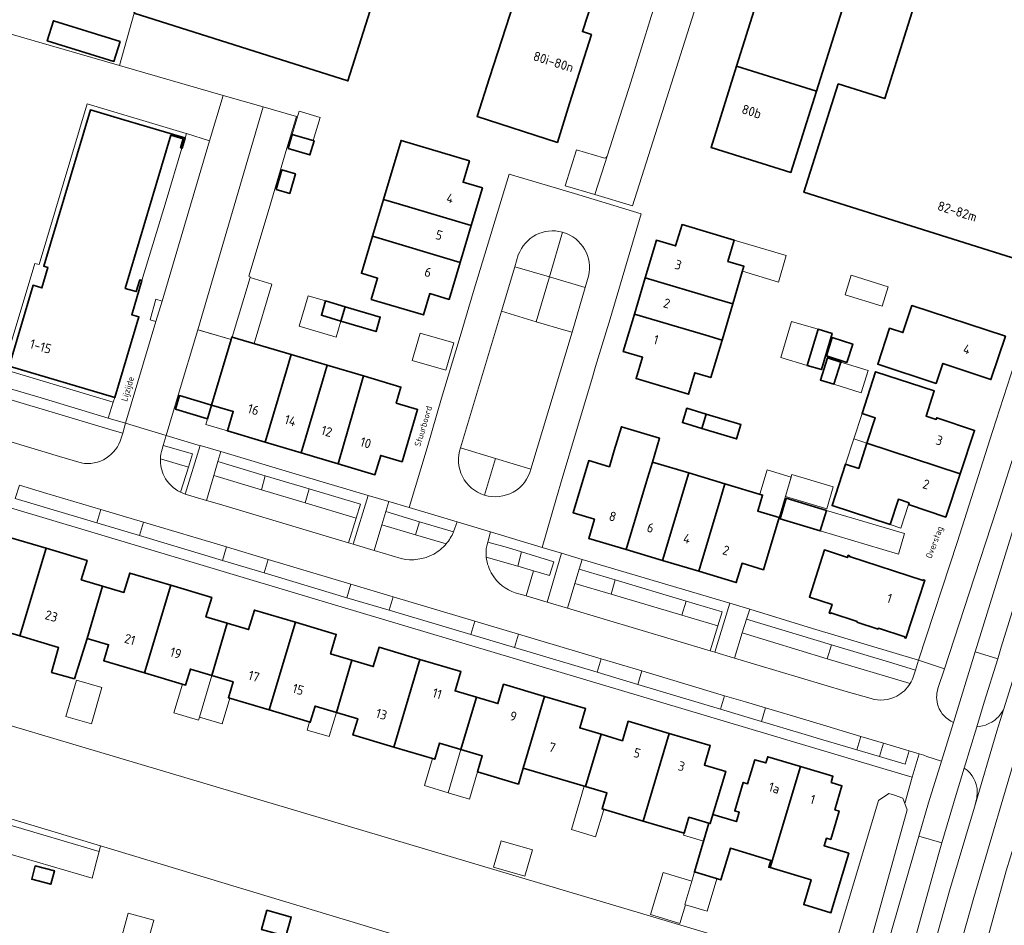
# Model space of a CAD drawing. Header units: metres. Extents: x 149984 to 156489, y 469398 to 478068.
# Tile 755 of 854: x 154658 to 154799, y 473269 to 473399. Entities that reach past the tile are written whole.
import ezdxf
from ezdxf.enums import TextEntityAlignment as Align

# ---------------------------------------------------------------- set-up
doc = ezdxf.new("R2010")
doc.units = ezdxf.units.M
doc.header["$LTSCALE"] = 0.75
for name, color, linetype, lineweight in [('B-WE-GR-BEPLANTING_CULTUUR_HEESTERS-GV', 252, 'Continuous', 18), ('B-WE-OG-BEBOUWING-GV', 6, 'Continuous', 35), ('B-WE-OG-BEBOUWING-T18', 1, 'Continuous', 18), ('B-WE-OG-BEBOUWING_LUIFEL-GV', 6, 'Continuous', 18), ('B-WE-OG-BEBOUWING_OVERBOUWING-GV', 6, 'Continuous', 18), ('B-WE-OG-TERREIN_BEGROEID-GV', 252, 'Continuous', 18), ('B-WE-OG-TERREIN_ERF-GV', 252, 'Continuous', 18), ('B-WE-OG-TOPOGRAFIE-T18', 7, 'Continuous', 18), ('B-WE-OG-WATER_MEER-GV', 252, 'Continuous', 18), ('B-WE-OG-WEG-GV', 252, 'Continuous', 18), ('B-WE-VH-GESLOTENVERHARDING_ASFALT-GV', 252, 'Continuous', 18), ('B-WE-VH-OPENVERHARDING_BETONSTRAATSTEEN-GV', 252, 'Continuous', 18), ('B-WE-VH-OPENVERHARDING_TEGEL-GV', 252, 'Continuous', 18)]:
    doc.layers.add(name, color=color, linetype=linetype, lineweight=lineweight)
doc.styles.add('NLCS-ISO-M500-T18', font='NLCS-ISO.ttf', dxfattribs={"height": 0.9})
doc.styles.add('NLCS-ISO-M750-T18', font='NLCS-ISO.ttf', dxfattribs={"height": 1.35})

msp = doc.modelspace()

# ---------------------------------------------------------------- linework, layer by layer
at = {"layer": 'B-WE-GR-BEPLANTING_CULTUUR_HEESTERS-GV', "flags": 128}
for points in [[(154808.552, 473339.776), (154798.941, 473308.849), (154798.431, 473307.191), (154796.52, 473300.977), (154795.443, 473297.436), (154795.793, 473297.475), (154796.272, 473297.571), (154796.675, 473297.692), (154797.188, 473297.906), (154797.589, 473298.126), (154798.009, 473298.416), (154798.309, 473298.668), (154798.547, 473298.901), (154798.842, 473299.242), (154799.267, 473299.882), (154802.869, 473311.424), (154814.192, 473347.7), (154822.876, 473376.032), (154826.678, 473388.605)], [(154729.82, 473365.024), (154729.311, 473363.327), (154734.261, 473361.878), (154736.125, 473368.286)], [(154736.242, 473368.253), (154736.125, 473368.286), (154734.261, 473361.878)], [(154734.261, 473361.878), (154739.384, 473360.378), (154739.844, 473361.978)], [(154673.196, 473339.513), (154671.698, 473339.925), (154648.9, 473346.74), (154644.865, 473348.624), (154639.736, 473352.698), (154636.803, 473357.126), (154635.88, 473359.113), (154634.062, 473358.133), (154634.904, 473356.344), (154635.427, 473355.196), (154637.723, 473350.462), (154639.528, 473347.351), (154641.712, 473344.642), (154643.995, 473342.814), (154646.006, 473341.723), (154647.621, 473341.092), (154655.398, 473338.797), (154664.149, 473336.182), (154667.253, 473335.239)], [(154672.976, 473338.779), (154673.196, 473339.513)], [(154678.585, 473335.815), (154682.606, 473334.616), (154683.206, 473336.522), (154678.989, 473337.754), (154678.824, 473337.2)], [(154724.981, 473330.628), (154726.572, 473335.896), (154721.541, 473337.423)], [(154726.572, 473335.896), (154724.981, 473330.628)], [(154731.617, 473334.358), (154726.572, 473335.896)], [(154715.696, 473326.804), (154715.122, 473324.93), (154719.486, 473323.646)], [(154720.552, 473325.373), (154715.696, 473326.804)], [(154729.737, 473320.452), (154730.292, 473322.501), (154728.26, 473323.129), (154725.437, 473323.907), (154725.296, 473323.374)], [(154725.241, 473321.755), (154729.737, 473320.452)], [(154774.649, 473309.185), (154774.012, 473307.195), (154785.901, 473303.644)], [(154786.387, 473304.718), (154786.663, 473305.566), (154783.436, 473306.557), (154774.649, 473309.185)], [(154775.373, 473242.302), (154774.295, 473242.602), (154774.228, 473242.364), (154773.536, 473242.563), (154773.374, 473241.997), (154773.028, 473240.287), (154781.642, 473238.053), (154786.255, 473255.087), (154791.558, 473273.985), (154795.092, 473285.935), (154795.449, 473287.297), (154795.514, 473287.999), (154795.476, 473288.601), (154795.357, 473289.176), (154795.208, 473289.61), (154795.035, 473289.985), (154794.774, 473290.418), (154794.443, 473290.839), (154794.056, 473291.219), (154793.646, 473291.531), (154792.5, 473287.763), (154790.445, 473280.823), (154789.952, 473279.157), (154780.193, 473243.963)]]:
    msp.add_lwpolyline(points, dxfattribs=at)
at = {"layer": 'B-WE-GR-BEPLANTING_CULTUUR_HEESTERS-GV'}
for points in [[(154736.125, 473368.286, 0.3898048), (154729.82, 473365.024)], [(154739.844, 473361.978, 0.4000138), (154736.242, 473368.253)], [(154670.845, 473335.931, 0.1842004), (154672.976, 473338.779)], [(154678.824, 473337.2, 0.0686655), (154678.585, 473335.815)], [(154721.541, 473337.423, 0.4273041), (154724.981, 473330.628)], [(154667.253, 473335.239, 0.189898), (154670.845, 473335.931)], [(154724.981, 473330.628, 0.4270033), (154731.617, 473334.358)], [(154719.486, 473323.646, 0.0785043), (154720.552, 473325.373)], [(154725.296, 473323.374, 0.0673108), (154725.241, 473321.755)], [(154785.901, 473303.644, 0.0599538), (154786.387, 473304.718)]]:
    msp.add_lwpolyline(points, format="xyb", dxfattribs=at)
at = {"layer": 'B-WE-GR-BEPLANTING_CULTUUR_HEESTERS-GV', "flags": 128}
for points in [[(154732.394, 473355.446), (154734.261, 473361.878), (154729.311, 473363.327), (154727.406, 473356.977)], [(154734.261, 473361.878), (154732.394, 473355.446), (154736.612, 473354.22), (154737.541, 473353.971), (154739.384, 473360.378)], [(154686.818, 473335.438), (154686.236, 473333.435), (154693.082, 473331.388), (154693.603, 473333.414)], [(154699.864, 473331.546), (154693.603, 473333.414), (154693.082, 473331.388), (154699.3, 473329.529)], [(154699.864, 473331.546), (154699.3, 473329.529), (154706.626, 473327.338), (154707.225, 473329.35)], [(154715.122, 473324.93), (154715.696, 473326.804), (154710.843, 473328.264), (154710.278, 473326.355)], [(154730.292, 473322.501), (154729.737, 473320.452), (154731.989, 473319.8), (154734.306, 473319.142), (154734.924, 473321.07)], [(154737.921, 473317.983), (154743.11, 473316.443), (154743.702, 473318.48), (154738.524, 473320.04)], [(154753.835, 473315.439), (154743.702, 473318.48), (154743.11, 473316.443), (154753.222, 473313.442)], [(154758.365, 473311.915), (154758.975, 473313.902), (154753.835, 473315.439), (154753.222, 473313.442)], [(154774.649, 473309.185), (154762.46, 473312.865), (154761.858, 473310.889), (154774.012, 473307.195)]]:
    msp.add_lwpolyline(points, close=True, dxfattribs=at)
at = {"layer": 'B-WE-OG-BEBOUWING-GV', "flags": 128}
for points in [[(154712.434, 473412.092), (154681.858, 473421.875), (154678.365, 473410.792), (154674.851, 473399.643), (154705.432, 473389.943)], [(154769.516, 473418.883), (154761.071, 473392.075), (154772.49, 473388.478), (154780.696, 473414.562), (154780.95, 473415.37), (154769.57, 473418.951), (154769.54, 473418.96)], [(154775.593, 473389.534), (154770.686, 473373.99), (154806.456, 473362.736), (154819.19, 473403.22), (154813.02, 473405.16), (154812.7, 473404.23), (154789.84, 473411.41), (154782.268, 473387.427)], [(154740.482, 473401.617), (154730.352, 473404.846), (154725.696, 473390.369), (154723.922, 473384.854), (154735.409, 473381.131), (154737.137, 473386.689), (154740.292, 473396.582), (154738.988, 473397.003)], [(154672.83, 473395.608), (154663.279, 473398.571), (154662.39, 473395.705), (154671.941, 473392.742)], [(154761.071, 473392.075), (154757.4, 473380.42), (154768.826, 473376.831), (154772.49, 473388.478)], [(154681.673, 473380.317), (154681.694, 473380.311), (154682.127, 473381.768), (154682.106, 473381.774), (154673.357, 473384.376), (154668.564, 473385.801), (154661.901, 473363.395), (154662.503, 473363.216), (154661.633, 473360.306), (154660.377, 473360.68), (154656.933, 473349.099), (154672.061, 473344.595), (154675.525, 473356.147), (154674.49, 473356.455), (154675.946, 473361.353), (154675.63, 473361.447), (154675.131, 473359.77), (154673.571, 473360.223), (154680.095, 473382.163), (154681.859, 473381.639), (154681.483, 473380.373)], [(154696.861, 473380.271), (154699.997, 473379.338), (154700.597, 473381.351), (154697.461, 473382.285)], [(154710.525, 473372.979), (154712.834, 473372.288), (154723.066, 473369.228), (154724.676, 473374.613), (154721.907, 473375.441), (154722.821, 473378.497), (154713.049, 473381.419)], [(154695.145, 473374.409), (154697.1, 473373.838), (154697.916, 473376.628), (154695.96, 473377.199)], [(154721.486, 473363.945), (154723.066, 473369.228), (154712.834, 473372.288), (154710.525, 473372.979), (154708.945, 473367.695)], [(154758.212, 473358.695), (154760.513, 473358.011), (154762.115, 473363.397), (154759.815, 473364.082), (154760.725, 473367.139), (154753.249, 473369.364), (154752.339, 473366.306), (154749.588, 473367.124), (154747.985, 473361.738)], [(154721.486, 473363.945), (154708.945, 473367.695), (154707.365, 473362.411), (154709.683, 473361.718), (154708.769, 473358.662), (154716.233, 473356.43), (154717.147, 473359.486), (154719.906, 473358.661)], [(154746.446, 473356.562), (154756.672, 473353.519), (154758.973, 473352.835), (154760.513, 473358.011), (154758.212, 473358.695), (154747.985, 473361.738)], [(154705.033, 473357.613), (154702.242, 473358.442), (154701.63, 473356.381), (154704.421, 473355.552)], [(154705.033, 473357.613), (154704.421, 473355.552), (154709.451, 473354.058), (154710.063, 473356.119)], [(154799.553, 473353.384), (154786.132, 473357.77), (154784.858, 473353.905), (154782.959, 473354.531), (154781.259, 473349.375), (154789.618, 473346.624), (154790.581, 473349.487), (154797.462, 473347.171)], [(154746.446, 473356.562), (154744.846, 473351.185), (154747.596, 473350.367), (154746.687, 473347.309), (154754.163, 473345.085), (154755.073, 473348.142), (154757.373, 473347.458), (154758.973, 473352.835), (154756.672, 473353.519)], [(154696.634, 473348.459), (154697.316, 473350.76), (154688.866, 473353.27), (154688.813, 473353.286), (154688.698, 473352.897), (154685.919, 473343.52), (154689.006, 473342.605), (154688.179, 473339.815), (154693.597, 473338.21)], [(154772.726, 473354.375), (154771.185, 473349.2), (154773.198, 473348.6), (154774.739, 473353.775)], [(154774.755, 473353.204), (154773.91, 473350.566), (154776.835, 473349.629), (154777.68, 473352.267)], [(154698.755, 473336.681), (154701.792, 473346.931), (154702.474, 473349.232), (154697.316, 473350.76), (154696.634, 473348.459), (154693.597, 473338.21)], [(154701.792, 473346.931), (154698.755, 473336.681), (154704.028, 473335.119), (154706.97, 473345.396), (154707.652, 473347.697), (154702.474, 473349.232)], [(154774.988, 473346.502), (154775.987, 473349.692), (154774.066, 473350.293), (154773.068, 473347.103)], [(154704.028, 473335.119), (154709.301, 473333.556), (154710.122, 473336.326), (154713.191, 473335.417), (154715.407, 473342.896), (154712.339, 473343.805), (154713.021, 473346.106), (154707.652, 473347.697), (154706.97, 473345.396)], [(154793.06, 473333.691), (154795.122, 473339.885), (154789.72, 473341.709), (154789.643, 473341.471), (154788.179, 473341.947), (154789.353, 473345.559), (154780.955, 473348.287), (154779.015, 473342.315), (154780.905, 473341.696), (154779.721, 473338.071)], [(154685.919, 473343.52), (154681.332, 473344.88), (154680.754, 473342.928), (154685.34, 473341.568)], [(154756.098, 473340.175), (154756.721, 473342.233), (154753.93, 473343.077), (154753.308, 473341.019)], [(154756.721, 473342.233), (154756.098, 473340.175), (154761.065, 473338.672), (154761.688, 473340.73)], [(154745.268, 473322.824), (154748.33, 473333.045), (154749.024, 473335.363), (154750.048, 473338.785), (154744.581, 473340.422), (154743.556, 473337), (154742.862, 473334.683), (154739.9, 473335.571), (154737.661, 473328.099), (154740.717, 473327.183), (154739.894, 473324.434)], [(154793.06, 473333.691), (154779.721, 473338.071), (154778.538, 473334.446), (154776.662, 473335.059), (154774.728, 473329.135), (154783.03, 473326.418), (154784.233, 473330.032), (154785.761, 473329.524), (154785.676, 473329.267), (154790.999, 473327.496)], [(154754.211, 473333.809), (154749.024, 473335.363), (154748.33, 473333.045), (154745.268, 473322.824), (154750.455, 473321.27)], [(154750.455, 473321.27), (154755.642, 473319.716), (154758.71, 473329.956), (154759.399, 473332.255), (154754.211, 473333.809)], [(154759.399, 473332.255), (154758.71, 473329.956), (154755.642, 473319.716), (154761.016, 473318.106), (154761.843, 473320.865), (154764.899, 473319.95), (154767.14, 473327.431), (154764.085, 473328.346), (154764.774, 473330.645)], [(154767.293, 473327.228), (154773.037, 473325.493), (154773.915, 473328.45), (154768.172, 473330.185)], [(154662.23, 473323.029), (154656.369, 473324.772), (154655.542, 473321.992), (154652.485, 473322.902), (154650.27, 473315.423), (154653.328, 473314.513), (154652.643, 473312.213), (154658.495, 473310.472)], [(154668.107, 473310.117), (154670.322, 473317.596), (154667.264, 473318.506), (154668.091, 473321.285), (154662.23, 473323.029), (154658.495, 473310.472), (154664.015, 473308.83), (154663.021, 473305.234), (154666.278, 473304.334)], [(154777.042, 473322.025), (154776.934, 473321.696), (154773.636, 473322.78), (154771.485, 473316.036), (154774.723, 473314.971), (154774.313, 473313.723), (154774.513, 473313.659), (154774.547, 473313.763), (154778.314, 473312.541), (154778.28, 473312.437), (154781.323, 473311.45), (154781.357, 473311.554), (154785.134, 473310.329), (154785.1, 473310.225), (154785.3, 473310.16), (154787.989, 473318.453), (154787.791, 473318.519), (154787.756, 473318.415), (154777.198, 473321.859), (154777.237, 473321.953)], [(154670.322, 473317.596), (154668.107, 473310.117), (154671.165, 473309.208), (154670.481, 473306.907), (154676.334, 473305.167), (154680.067, 473317.723), (154674.206, 473319.466), (154673.379, 473316.687)], [(154685.946, 473304.812), (154688.16, 473312.291), (154685.102, 473313.2), (154685.929, 473315.98), (154680.067, 473317.723), (154676.334, 473305.167), (154682.204, 473303.421), (154682.888, 473305.721)], [(154688.16, 473312.291), (154685.946, 473304.812), (154689.003, 473303.902), (154688.319, 473301.602), (154694.17, 473299.861), (154697.905, 473312.417), (154692.044, 473314.161), (154691.217, 473311.381)], [(154694.17, 473299.861), (154700.041, 473298.115), (154700.726, 473300.416), (154703.778, 473299.508), (154705.997, 473306.986), (154702.94, 473307.895), (154703.766, 473310.674), (154697.905, 473312.417)], [(154705.997, 473306.986), (154703.778, 473299.508), (154706.831, 473298.6), (154706.147, 473296.299), (154712.008, 473294.556), (154715.743, 473307.113), (154709.882, 473308.856), (154709.055, 473306.076)], [(154721.606, 473294.205), (154723.835, 473301.679), (154720.777, 473302.589), (154721.604, 473305.369), (154715.743, 473307.113), (154712.008, 473294.556), (154717.86, 473292.815), (154718.544, 473295.116)], [(154723.835, 473301.679), (154721.606, 473294.205), (154724.669, 473293.294), (154723.985, 473290.994), (154729.841, 473289.252), (154730.183, 473290.402), (154730.526, 473291.552), (154733.581, 473301.807), (154727.719, 473303.55), (154726.893, 473300.77)], [(154730.526, 473291.552), (154739.449, 473288.898), (154741.672, 473296.374), (154738.615, 473297.284), (154739.442, 473300.063), (154733.581, 473301.807)], [(154751.418, 473296.501), (154745.557, 473298.245), (154744.73, 473295.465), (154741.672, 473296.374), (154739.449, 473288.898), (154742.507, 473287.989), (154741.822, 473285.688), (154747.685, 473283.945)], [(154751.418, 473296.501), (154747.685, 473283.945), (154753.545, 473282.202), (154754.229, 473284.502), (154757.108, 473283.646), (154757.287, 473283.593), (154757.668, 473284.874), (154759.51, 473291.069), (154756.453, 473291.978), (154757.28, 473294.758)], [(154757.108, 473283.646), (154755.024, 473276.661), (154758.828, 473275.526), (154760.177, 473280.049), (154765.946, 473278.328), (154765.654, 473277.351), (154765.871, 473277.286), (154770.187, 473291.758), (154765.519, 473293.153), (154765.256, 473292.271), (154763.675, 473292.744), (154762.644, 473289.294), (154762.022, 473289.48), (154760.805, 473285.408), (154761.437, 473285.219), (154761.033, 473283.868), (154757.668, 473284.874), (154757.287, 473283.593)], [(154765.871, 473277.286), (154771.73, 473275.539), (154770.672, 473271.993), (154774.573, 473270.83), (154777.11, 473279.337), (154773.589, 473280.42), (154773.906, 473281.501), (154774.529, 473281.316), (154775.731, 473285.381), (154775.128, 473285.569), (154776.146, 473289.012), (154774.62, 473289.479), (154774.856, 473290.363), (154770.187, 473291.758)], [(154660.688, 473277.555), (154660.182, 473275.631), (154662.918, 473274.911), (154663.424, 473276.835)], [(154693.837, 473271.181), (154693.069, 473268.418), (154696.563, 473267.447), (154697.331, 473270.21)]]:
    msp.add_lwpolyline(points, close=True, dxfattribs=at)
at = {"layer": 'B-WE-OG-BEBOUWING_LUIFEL-GV', "flags": 128}
for points in [[(154697.461, 473382.285), (154700.452, 473381.394), (154701.44, 473384.714), (154698.449, 473385.605)], [(154760.725, 473367.139), (154759.815, 473364.082), (154762.115, 473363.397), (154761.901, 473362.679), (154767.051, 473361.146), (154768.175, 473364.922)], [(154694.552, 473360.849), (154691.419, 473361.78), (154688.866, 473353.27), (154692.022, 473352.333)], [(154702.242, 473358.442), (154699.758, 473359.18), (154698.465, 473354.828), (154703.741, 473353.261), (154704.421, 473355.552), (154701.63, 473356.381)], [(154768.926, 473355.506), (154767.385, 473350.331), (154771.185, 473349.2), (154772.726, 473354.375)], [(154688.698, 473352.897), (154683.941, 473354.295), (154681.137, 473344.938), (154681.332, 473344.88), (154685.919, 473343.52)], [(154774.988, 473346.502), (154778.868, 473345.264), (154779.885, 473348.473), (154775.987, 473349.692)], [(154685.919, 473343.52), (154685.092, 473340.73), (154688.179, 473339.815), (154689.006, 473342.605)], [(154779.721, 473338.071), (154780.905, 473341.696), (154779.015, 473342.315), (154777.843, 473338.701)], [(154777.843, 473338.701), (154776.662, 473335.059), (154778.538, 473334.446), (154779.721, 473338.071)], [(154764.774, 473330.645), (154764.085, 473328.346), (154767.14, 473327.431), (154768.868, 473333.202), (154765.428, 473334.233), (154764.388, 473330.761)], [(154783.03, 473326.418), (154784.558, 473325.909), (154785.676, 473329.267), (154785.761, 473329.523), (154784.233, 473330.032)], [(154773.037, 473325.493), (154784.234, 473322.168), (154785.112, 473325.125), (154773.915, 473328.45)], [(154685.946, 473304.812), (154682.888, 473305.721), (154682.204, 473303.421), (154681.734, 473303.561), (154680.52, 473299.461), (154684.052, 473298.416), (154684.179, 473298.842)], [(154685.946, 473304.812), (154684.179, 473298.842), (154687.416, 473297.878), (154688.507, 473301.546), (154688.319, 473301.602), (154689.003, 473303.902)], [(154700.041, 473298.115), (154699.928, 473298.149), (154699.584, 473296.993), (154702.75, 473296.051), (154703.778, 473299.508), (154700.726, 473300.416)], [(154721.606, 473294.205), (154718.544, 473295.116), (154717.86, 473292.815), (154717.528, 473292.914), (154716.368, 473289.023), (154719.759, 473288.011)], [(154723.985, 473290.994), (154724.669, 473293.294), (154721.606, 473294.205), (154719.759, 473288.011), (154722.823, 473287.097)], [(154739.449, 473288.898), (154739.262, 473288.953), (154737.416, 473282.742), (154740.876, 473281.713), (154742.039, 473285.624), (154741.822, 473285.688), (154742.507, 473287.989)], [(154753.545, 473282.202), (154753.47, 473281.952), (154756.346, 473281.094), (154757.108, 473283.646), (154754.229, 473284.502)], [(154755.024, 473276.661), (154754.631, 473275.343), (154753.63, 473271.989), (154753.743, 473271.955), (154756.848, 473271.028), (154758.242, 473275.701)]]:
    msp.add_lwpolyline(points, close=True, dxfattribs=at)
at = {"layer": 'B-WE-OG-BEBOUWING_OVERBOUWING-GV', "flags": 128}
for points in [[(154777.479, 473362.128), (154776.602, 473359.319), (154781.886, 473357.67), (154782.762, 473360.479)], [(154715.776, 473353.82), (154714.649, 473349.889), (154719.461, 473348.509), (154720.588, 473352.44)], [(154768.044, 473330.449), (154773.963, 473328.677), (154774.905, 473331.824), (154768.986, 473333.596)], [(154666.562, 473304.119), (154665.074, 473298.939), (154668.734, 473297.887), (154670.223, 473303.066)], [(154727.342, 473281.133), (154726.263, 473277.362), (154730.772, 473276.073), (154731.85, 473279.843)], [(154754.631, 473275.343), (154750.531, 473276.566), (154748.74, 473270.564), (154752.953, 473269.307), (154753.743, 473271.955), (154753.63, 473271.989)], [(154676.186, 473264.485), (154677.657, 473269.754), (154673.998, 473270.776), (154672.526, 473265.508)]]:
    msp.add_lwpolyline(points, close=True, dxfattribs=at)
at = {"layer": 'B-WE-OG-TERREIN_BEGROEID-GV', "flags": 128}
for points in [[(154650.58, 473347.774), (154661.533, 473344.565), (154671.127, 473341.655), (154671.822, 473343.926), (154656.096, 473348.645), (154660.615, 473363.784), (154661.262, 473363.642), (154668.117, 473386.681), (154682.299, 473382.415), (154682.331, 473382.405), (154685.63, 473381.346), (154687.57, 473387.862), (154672.755, 473392.158), (154636.377, 473402.708)], [(154682.606, 473334.616), (154678.585, 473335.815)], [(154681.478, 473331.035), (154682.606, 473334.616)], [(154715.122, 473324.93), (154710.278, 473326.355), (154709.2, 473322.708), (154713.065, 473321.538)], [(154719.486, 473323.646), (154715.122, 473324.93)], [(154731.989, 473319.8), (154729.737, 473320.452), (154725.241, 473321.755)], [(154729.382, 473316.659), (154730.957, 473316.19), (154731.989, 473319.8)], [(154774.012, 473307.195), (154761.858, 473310.889), (154760.765, 473307.297), (154776.725, 473302.531), (154780.301, 473301.492)], [(154785.901, 473303.644), (154774.012, 473307.195)]]:
    msp.add_lwpolyline(points, dxfattribs=at)
at = {"layer": 'B-WE-OG-TERREIN_BEGROEID-GV'}
for points in [[(154678.585, 473335.815, 0.1262188), (154679.132, 473333.337)], [(154679.132, 473333.337, 0.1652338), (154681.478, 473331.035)], [(154717.706, 473322.194, 0.0890708), (154719.486, 473323.646)], [(154713.065, 473321.538, 0.1857107), (154717.706, 473322.194)], [(154725.241, 473321.755, 0.1135416), (154726.108, 473319.211)], [(154726.108, 473319.211, 0.1791678), (154729.382, 473316.659)], [(154784.011, 473301.86, 0.1355442), (154785.901, 473303.644)], [(154780.301, 473301.492, 0.1978223), (154784.011, 473301.86)]]:
    msp.add_lwpolyline(points, format="xyb", dxfattribs=at)
at = {"layer": 'B-WE-OG-TERREIN_BEGROEID-GV', "flags": 128}
for points in [[(154669.83, 473279.613), (154670.004, 473280.396), (154636.725, 473290.433), (154621.757, 473294.917), (154615.446, 473296.807), (154609.689, 473298.531), (154607.003, 473299.336), (154495.036, 473333.179), (154494.574, 473331.524), (154507.59, 473327.62), (154513.57, 473325.74), (154544.17, 473316.81), (154574.03, 473307.78), (154606.642, 473297.979), (154606.445, 473297.237), (154606.496, 473297.231), (154609.543, 473296.846), (154609.607, 473296.838), (154609.619, 473297.084), (154615.052, 473295.451), (154643.33, 473287.44)], [(154686.236, 473333.435), (154685.202, 473329.881), (154687.058, 473329.338), (154698.995, 473325.751), (154705.534, 473323.806), (154706.626, 473327.338), (154699.3, 473329.529), (154693.082, 473331.388)], [(154757.266, 473308.336), (154758.365, 473311.915), (154753.222, 473313.442), (154743.11, 473316.443), (154737.921, 473317.983), (154736.879, 473314.425)], [(154615.052, 473295.451), (154614.369, 473293.26), (154613.881, 473291.868), (154634.761, 473285.751), (154637.463, 473284.96), (154668.831, 473275.771), (154669.359, 473277.798), (154669.36, 473277.808), (154669.83, 473279.613), (154643.33, 473287.44)]]:
    msp.add_lwpolyline(points, close=True, dxfattribs=at)
at = {"layer": 'B-WE-OG-TERREIN_ERF-GV', "flags": 128}
for points in [[(154806.557, 473415.489), (154806.269, 473415.603), (154802.559, 473417.076), (154795.462, 473419.34), (154792.488, 473420.264), (154785.895, 473422.314), (154783.51, 473423.055), (154781.699, 473417.296), (154781.198, 473417.457), (154770.218, 473420.975), (154769.727, 473419.443), (154769.57, 473418.951), (154780.95, 473415.37), (154780.696, 473414.562), (154772.49, 473388.478), (154768.826, 473376.831)], [(154761.87, 473421.498), (154746.153, 473372.055), (154740.778, 473373.668), (154736.529, 473374.943), (154738.163, 473380.067), (154742.01, 473378.917)], [(154768.826, 473376.831), (154757.4, 473380.42), (154761.071, 473392.075), (154769.516, 473418.883), (154762.098, 473421.217)], [(154712.434, 473412.092), (154705.432, 473389.943), (154674.851, 473399.643), (154672.755, 473392.158), (154687.57, 473387.862), (154693.299, 473386.233), (154698.05, 473384.863), (154696.701, 473380.332), (154694.167, 473371.661), (154691.264, 473361.97), (154691.451, 473361.884), (154691.429, 473361.812), (154688.866, 473353.27), (154697.316, 473350.76), (154702.474, 473349.232), (154707.652, 473347.697), (154713.021, 473346.106), (154712.339, 473343.805), (154715.407, 473342.896), (154713.191, 473335.417), (154710.122, 473336.326), (154709.301, 473333.556), (154704.028, 473335.119), (154698.755, 473336.681), (154693.597, 473338.21), (154688.179, 473339.815), (154689.006, 473342.605), (154685.919, 473343.52), (154688.698, 473352.897), (154683.987, 473354.281), (154683.941, 473354.295), (154681.137, 473344.937), (154679.414, 473339.176), (154684.006, 473337.802), (154684.284, 473337.719), (154687.253, 473336.864), (154697.86, 473333.673), (154708.335, 473330.578), (154711.297, 473329.709), (154714.182, 473328.834), (154716.791, 473337.402), (154718.832, 473344.536), (154721.353, 473352.866), (154721.883, 473354.648), (154723.371, 473359.661), (154728.496, 473376.598), (154737.843, 473373.831), (154747.405, 473370.921), (154742.958, 473355.895), (154740.881, 473349.036), (154740.323, 473347.193), (154738.125, 473339.865), (154736.115, 473333.005), (154735.29, 473330.256), (154733.217, 473323.152), (154735.988, 473322.319), (154738.94, 473321.432), (154760.092, 473315.134), (154762.934, 473314.295), (154771.942, 473311.545), (154787.12, 473306.971), (154792.673, 473323.983), (154795.29, 473332.268), (154797.711, 473339.722), (154800.323, 473347.837)], [(154740.482, 473401.617), (154738.988, 473397.003), (154740.292, 473396.582), (154737.137, 473386.689), (154735.409, 473381.131), (154723.922, 473384.854), (154725.696, 473390.369), (154730.352, 473404.846)], [(154612.632, 473399.541), (154615.752, 473398.616), (154624.665, 473395.973), (154633.575, 473393.332), (154636.377, 473402.708), (154672.755, 473392.158), (154674.851, 473399.643)], [(154742.554, 473379.147), (154745.101, 473387.226), (154745.666, 473389.023), (154747.444, 473394.669), (154748.855, 473399.149)], [(154625.806, 473306.926), (154764.29, 473265.724), (154768.28, 473264.498), (154769.144, 473267.371), (154771.15, 473266.749), (154770.287, 473263.877), (154774.107, 473262.7), (154781.359, 473286.902), (154782.846, 473287.913), (154783.684, 473287.639), (154784.867, 473287.253), (154785.142, 473286.482), (154786.204, 473290.228), (154784.711, 473290.672), (154774.634, 473293.666), (154735.485, 473305.391), (154701.256, 473315.608), (154685.184, 473320.43), (154668.29, 473325.454), (154640.821, 473333.656)], [(154656.369, 473324.772), (154662.23, 473323.029), (154668.091, 473321.285), (154667.264, 473318.506), (154670.322, 473317.596), (154673.379, 473316.687), (154674.206, 473319.466), (154680.067, 473317.723), (154685.929, 473315.98), (154685.102, 473313.2), (154688.16, 473312.291), (154691.217, 473311.381), (154692.044, 473314.161), (154697.905, 473312.417), (154703.766, 473310.674), (154702.94, 473307.895), (154705.997, 473306.986), (154709.055, 473306.076), (154709.882, 473308.856), (154715.743, 473307.113), (154721.604, 473305.369), (154720.777, 473302.589), (154723.835, 473301.679), (154726.893, 473300.77), (154727.719, 473303.55), (154733.581, 473301.807), (154739.442, 473300.063), (154738.615, 473297.284), (154741.672, 473296.374), (154744.73, 473295.465), (154745.557, 473298.245), (154751.418, 473296.501), (154757.28, 473294.758), (154756.453, 473291.978), (154759.51, 473291.069), (154757.668, 473284.874), (154761.033, 473283.868), (154761.437, 473285.219), (154760.805, 473285.408), (154762.022, 473289.48), (154762.644, 473289.294), (154763.675, 473292.744), (154765.256, 473292.271), (154765.519, 473293.153), (154770.187, 473291.758), (154774.856, 473290.363), (154774.62, 473289.479), (154776.146, 473289.012), (154775.128, 473285.569), (154775.731, 473285.381), (154774.529, 473281.316), (154773.906, 473281.501), (154773.589, 473280.42), (154777.11, 473279.337), (154774.573, 473270.83), (154770.672, 473271.993), (154771.73, 473275.539), (154765.871, 473277.286), (154765.654, 473277.351), (154765.946, 473278.328), (154760.177, 473280.049), (154758.828, 473275.526), (154755.024, 473276.661), (154757.108, 473283.646), (154754.229, 473284.502), (154753.545, 473282.202), (154747.685, 473283.945), (154741.822, 473285.688), (154742.507, 473287.989), (154739.449, 473288.898), (154730.526, 473291.552), (154730.183, 473290.402), (154729.841, 473289.252), (154723.985, 473290.994), (154724.669, 473293.294), (154721.606, 473294.205), (154718.544, 473295.116), (154717.86, 473292.815), (154712.008, 473294.556), (154706.147, 473296.299), (154706.831, 473298.6), (154703.778, 473299.508), (154700.726, 473300.416), (154700.041, 473298.115), (154694.17, 473299.861), (154688.319, 473301.602), (154689.003, 473303.902), (154685.946, 473304.812), (154682.888, 473305.721), (154682.204, 473303.421), (154676.334, 473305.167), (154670.481, 473306.907), (154671.165, 473309.208), (154668.107, 473310.117), (154666.278, 473304.334), (154663.021, 473305.234), (154664.015, 473308.83), (154658.495, 473310.472), (154652.643, 473312.213)], [(154724.654, 473263.914), (154670.004, 473280.396), (154669.83, 473279.613), (154669.36, 473277.808), (154669.359, 473277.798), (154668.831, 473275.771), (154637.463, 473284.96)]]:
    msp.add_lwpolyline(points, dxfattribs=at)
for points in [[(154770.686, 473373.99), (154775.593, 473389.534), (154782.268, 473387.427), (154789.84, 473411.41), (154812.7, 473404.23), (154813.02, 473405.16), (154819.19, 473403.22), (154806.456, 473362.736)], [(154663.279, 473398.571), (154672.83, 473395.608), (154671.941, 473392.742), (154662.39, 473395.705)], [(154681.673, 473380.317), (154681.483, 473380.373), (154681.859, 473381.639), (154680.095, 473382.163), (154673.571, 473360.223), (154675.131, 473359.77), (154675.63, 473361.447), (154675.946, 473361.353), (154679.43, 473372.776)], [(154697.461, 473382.285), (154700.597, 473381.351), (154699.997, 473379.338), (154696.861, 473380.271)], [(154723.066, 473369.228), (154721.486, 473363.945), (154719.906, 473358.661), (154717.147, 473359.486), (154716.233, 473356.43), (154708.769, 473358.662), (154709.683, 473361.718), (154707.365, 473362.411), (154708.945, 473367.695), (154710.525, 473372.979), (154713.049, 473381.419), (154722.821, 473378.497), (154721.907, 473375.441), (154724.676, 473374.613)], [(154695.145, 473374.409), (154695.96, 473377.199), (154697.916, 473376.628), (154697.1, 473373.838)], [(154746.687, 473347.309), (154747.596, 473350.367), (154744.846, 473351.185), (154746.446, 473356.562), (154747.985, 473361.738), (154749.588, 473367.124), (154752.339, 473366.306), (154753.249, 473369.364), (154760.725, 473367.139), (154759.815, 473364.082), (154762.115, 473363.397), (154760.513, 473358.011), (154758.973, 473352.835), (154757.373, 473347.458), (154755.073, 473348.142), (154754.163, 473345.085)], [(154710.063, 473356.119), (154709.451, 473354.058), (154704.421, 473355.552), (154701.63, 473356.381), (154702.242, 473358.442), (154705.033, 473357.613)], [(154799.553, 473353.384), (154797.462, 473347.171), (154790.581, 473349.487), (154789.618, 473346.624), (154781.259, 473349.375), (154782.959, 473354.531), (154784.858, 473353.905), (154786.132, 473357.77)], [(154772.726, 473354.375), (154774.739, 473353.775), (154773.198, 473348.6), (154771.185, 473349.2)], [(154774.755, 473353.204), (154777.68, 473352.267), (154776.835, 473349.629), (154773.91, 473350.566)], [(154775.987, 473349.692), (154774.988, 473346.502), (154773.068, 473347.103), (154774.066, 473350.293)], [(154779.721, 473338.071), (154780.905, 473341.696), (154779.015, 473342.315), (154780.955, 473348.287), (154789.353, 473345.559), (154788.179, 473341.947), (154789.643, 473341.471), (154789.72, 473341.709), (154795.122, 473339.885), (154793.06, 473333.691), (154790.999, 473327.496), (154785.676, 473329.267), (154785.761, 473329.524), (154784.233, 473330.032), (154783.03, 473326.418), (154774.728, 473329.135), (154776.662, 473335.059), (154778.538, 473334.446)], [(154685.919, 473343.52), (154685.34, 473341.568), (154680.754, 473342.928), (154681.332, 473344.88)], [(154753.93, 473343.077), (154756.721, 473342.233), (154761.688, 473340.73), (154761.065, 473338.672), (154756.098, 473340.175), (154753.308, 473341.019)], [(154755.642, 473319.716), (154750.455, 473321.27), (154745.268, 473322.824), (154739.894, 473324.434), (154740.717, 473327.183), (154737.661, 473328.099), (154739.9, 473335.571), (154742.862, 473334.683), (154743.556, 473337), (154744.581, 473340.422), (154750.048, 473338.785), (154749.024, 473335.363), (154754.211, 473333.809), (154759.399, 473332.255), (154764.774, 473330.645), (154764.085, 473328.346), (154767.14, 473327.431), (154764.899, 473319.95), (154761.843, 473320.865), (154761.016, 473318.106)], [(154767.293, 473327.228), (154768.172, 473330.185), (154773.915, 473328.45), (154773.037, 473325.493)], [(154776.934, 473321.696), (154777.042, 473322.025), (154777.237, 473321.953), (154777.198, 473321.859), (154787.756, 473318.415), (154787.791, 473318.519), (154787.989, 473318.453), (154785.3, 473310.16), (154785.1, 473310.225), (154785.134, 473310.329), (154781.357, 473311.554), (154781.323, 473311.45), (154778.28, 473312.437), (154778.314, 473312.541), (154774.547, 473313.763), (154774.513, 473313.659), (154774.313, 473313.723), (154774.723, 473314.971), (154771.485, 473316.036), (154773.636, 473322.78)], [(154660.688, 473277.555), (154663.424, 473276.835), (154662.918, 473274.911), (154660.182, 473275.631)], [(154693.837, 473271.181), (154697.331, 473270.21), (154696.563, 473267.447), (154693.069, 473268.418)]]:
    msp.add_lwpolyline(points, close=True, dxfattribs=at)
at = {"layer": 'B-WE-OG-TERREIN_ERF-GV'}
msp.add_lwpolyline([(154742.01, 473378.917, 0.3975052), (154742.554, 473379.147)], format="xyb", dxfattribs=at)
at = {"layer": 'B-WE-OG-WATER_MEER-GV', "flags": 128}
for points in [[(154636.725, 473290.433), (154670.004, 473280.396), (154724.654, 473263.914), (154765.483, 473251.746), (154770.868, 473250.141), (154774.107, 473262.7), (154770.287, 473263.877), (154768.28, 473264.498), (154764.29, 473265.724), (154625.806, 473306.926)], [(154774.609, 473246.306), (154785.471, 473285.559), (154785.142, 473286.482), (154784.867, 473287.253), (154783.684, 473287.639), (154782.846, 473287.913), (154781.359, 473286.902), (154774.107, 473262.7)]]:
    msp.add_lwpolyline(points, dxfattribs=at)
at = {"layer": 'B-WE-OG-WEG-GV', "flags": 128}
for points in [[(154806.961, 473345.955), (154808.947, 473352.34), (154808.854, 473352.383), (154810.114, 473356.406), (154811.639, 473361.264), (154808.38, 473362.19), (154805.75, 473354.001), (154806.249, 473353.193), (154801.43, 473338.441), (154798.315, 473328.72), (154794.373, 473316.602), (154790.817, 473305.759), (154789.888, 473302.927)], [(154792.099, 473298.08), (154795.224, 473308.177), (154805.321, 473340.809), (154806.961, 473345.955)], [(154810.068, 473297.983), (154805.232, 473294.883), (154799.661, 473276.829), (154786.971, 473230.616), (154781.313, 473208.385), (154784.055, 473202.747)]]:
    msp.add_lwpolyline(points, dxfattribs=at)
at = {"layer": 'B-WE-OG-WEG-GV'}
for points in [[(154789.888, 473302.927, 0.1642944), (154789.921, 473300.401)], [(154789.921, 473300.401, 0.2109417), (154792.099, 473298.08)]]:
    msp.add_lwpolyline(points, format="xyb", dxfattribs=at)
at = {"layer": 'B-WE-OG-WEG-GV', "flags": 128}
msp.add_lwpolyline([(154776.928, 473245.755), (154778.958, 473253.199), (154782.646, 473266.224), (154787.155, 473281.797), (154788.538, 473286.571), (154790.389, 473292.553), (154788.288, 473293.199), (154787.852, 473293.386), (154787.176, 473293.588), (154786.204, 473290.228), (154785.142, 473286.482), (154785.471, 473285.559), (154774.609, 473246.306), (154773.536, 473242.563), (154774.228, 473242.364), (154774.295, 473242.602), (154775.239, 473245.938), (154776.321, 473245.656)], close=True, dxfattribs=at)
at = {"layer": 'B-WE-VH-GESLOTENVERHARDING_ASFALT-GV', "flags": 128}
for points in [[(154767.329, 473165.803), (154771.823, 473184.828), (154777.543, 473207.968), (154783.098, 473229.715), (154789.688, 473254.05), (154795.006, 473273.003), (154801.751, 473295.811), (154822.723, 473362.958), (154828.934, 473380.099), (154831.796, 473390.066), (154832.925, 473393.953), (154827.871, 473395.501), (154827.431, 473392.439)], [(154826.678, 473388.605), (154822.876, 473376.032), (154814.192, 473347.7), (154802.869, 473311.424), (154799.267, 473299.882), (154798.312, 473296.823), (154795.092, 473285.935), (154791.558, 473273.985), (154786.255, 473255.087), (154781.642, 473238.053), (154779.634, 473230.637), (154774.06, 473208.815), (154768.332, 473185.643), (154763.841, 473166.631), (154760.05, 473149.494), (154759.571, 473147.291), (154754.895, 473125.764), (154754.894, 473125.758), (154754.624, 473124.515), (154748.76, 473094.761)], [(154828.934, 473380.099), (154822.723, 473362.958), (154801.751, 473295.811), (154795.006, 473273.003), (154789.688, 473254.05), (154783.098, 473229.715), (154777.543, 473207.968), (154771.823, 473184.828), (154767.329, 473165.803), (154763.56, 473148.764), (154758.133, 473123.784), (154752.284, 473094.104), (154748.664, 473074.182), (154743.718, 473046.402), (154739.983, 473022.995), (154736.579, 472999.486), (154734.831, 472977.129), (154735.293, 472977.145)], [(154742.141, 473010.75), (154742.426, 473014.853), (154743.641, 473023.273), (154745.759, 473036.817), (154748.626, 473053.92), (154750.664, 473065.56), (154755.504, 473091.879), (154757.048, 473100.275), (154760.044, 473115.213), (154760.331, 473116.643), (154767.341, 473149.786), (154771.632, 473168.693), (154777.579, 473193.711), (154781.313, 473208.385), (154786.971, 473230.616), (154799.661, 473276.829), (154805.232, 473294.883), (154805.286, 473295.055), (154825.589, 473359.701)], [(154780.193, 473243.963), (154789.952, 473279.157), (154790.445, 473280.823), (154787.155, 473281.797), (154782.646, 473266.224), (154778.958, 473253.199)]]:
    msp.add_lwpolyline(points, dxfattribs=at)
msp.add_lwpolyline([(154798.941, 473308.849), (154808.552, 473339.776), (154810.199, 473344.961), (154806.961, 473345.955), (154805.321, 473340.809), (154795.224, 473308.177), (154798.431, 473307.191)], close=True, dxfattribs=at)
at = {"layer": 'B-WE-VH-OPENVERHARDING_BETONSTRAATSTEEN-GV', "flags": 128}
for points in [[(154749.44, 473401.007), (154748.855, 473399.149), (154747.444, 473394.669), (154745.666, 473389.023), (154745.101, 473387.226), (154742.554, 473379.147), (154742.206, 473378.123), (154740.778, 473373.668), (154746.153, 473372.055), (154761.87, 473421.498), (154762.397, 473423.482)], [(154742.01, 473378.917), (154738.163, 473380.067), (154736.529, 473374.943), (154740.778, 473373.668), (154742.206, 473378.123), (154742.554, 473379.147)], [(154736.125, 473368.286), (154736.242, 473368.253)], [(154729.311, 473363.327), (154729.82, 473365.024)], [(154721.541, 473337.423), (154727.406, 473356.977), (154729.311, 473363.327)], [(154739.844, 473361.978), (154739.384, 473360.378), (154737.541, 473353.971), (154731.617, 473334.358)], [(154667.253, 473335.239), (154664.149, 473336.182), (154655.398, 473338.797), (154647.621, 473341.092), (154646.006, 473341.723), (154643.995, 473342.814), (154641.712, 473344.642), (154639.528, 473347.351), (154637.723, 473350.462), (154635.427, 473355.196)], [(154678.824, 473337.2), (154678.989, 473337.754), (154679.414, 473339.176), (154673.615, 473340.911), (154673.196, 473339.513), (154672.976, 473338.779)], [(154658.408, 473332.065), (154662.357, 473330.873), (154670.069, 473328.581), (154676.159, 473326.767), (154688.036, 473323.222), (154694.033, 473321.426), (154705.87, 473317.874), (154711.922, 473316.077), (154723.6, 473312.562), (154729.842, 473310.705), (154741.656, 473307.181), (154747.48, 473305.446), (154759.332, 473301.909), (154762.339, 473301.007), (154765.183, 473300.162), (154770.961, 473298.446), (154773.999, 473297.545), (154778.866, 473296.083), (154782.075, 473295.119), (154785.752, 473294.015), (154787.176, 473293.588), (154787.852, 473293.386), (154788.288, 473293.199), (154790.389, 473292.553), (154792.099, 473298.08)], [(154713.065, 473321.538), (154709.2, 473322.708), (154706.188, 473323.611), (154705.534, 473323.806), (154698.995, 473325.751), (154687.058, 473329.338), (154685.202, 473329.881), (154682.142, 473330.775), (154682.025, 473330.809), (154681.478, 473331.035)], [(154725.296, 473323.374), (154725.437, 473323.907), (154725.826, 473325.375), (154721.052, 473326.782), (154720.552, 473325.373)], [(154780.301, 473301.492), (154776.725, 473302.531), (154760.765, 473307.297), (154757.97, 473308.127), (154757.266, 473308.336), (154736.879, 473314.425), (154733.959, 473315.295), (154730.957, 473316.19), (154729.382, 473316.659)], [(154789.888, 473302.927), (154790.817, 473305.759), (154787.12, 473306.971), (154786.663, 473305.566), (154786.387, 473304.718)]]:
    msp.add_lwpolyline(points, dxfattribs=at)
for points in [[(154677.948, 473355.482), (154673.615, 473340.911), (154679.414, 473339.176), (154681.137, 473344.937), (154683.941, 473354.295), (154693.299, 473386.233), (154687.57, 473387.862), (154685.63, 473381.346), (154678.828, 473358.408)], [(154688.813, 473353.286), (154688.866, 473353.27), (154691.429, 473361.812), (154691.451, 473361.884), (154691.264, 473361.97), (154694.167, 473371.661), (154696.701, 473380.332), (154698.05, 473384.863), (154693.299, 473386.233), (154683.941, 473354.295), (154683.987, 473354.281), (154688.698, 473352.897)], [(154721.353, 473352.866), (154718.832, 473344.536), (154716.791, 473337.402), (154714.182, 473328.834), (154721.052, 473326.782), (154725.826, 473325.375), (154733.217, 473323.152), (154735.29, 473330.256), (154736.115, 473333.005), (154738.125, 473339.865), (154740.323, 473347.193), (154740.881, 473349.036), (154742.958, 473355.895), (154747.405, 473370.921), (154737.843, 473373.831), (154728.496, 473376.598), (154723.371, 473359.661), (154721.883, 473354.648)], [(154678.828, 473358.408), (154677.956, 473358.67), (154677.116, 473355.731), (154677.948, 473355.482)], [(154732.394, 473355.446), (154727.406, 473356.977), (154721.541, 473337.423), (154726.572, 473335.896), (154731.617, 473334.358), (154737.541, 473353.971), (154736.612, 473354.22)], [(154806.249, 473353.193), (154802.523, 473354.368), (154800.323, 473347.837), (154797.711, 473339.722), (154795.29, 473332.268), (154792.673, 473323.983), (154787.12, 473306.971), (154790.817, 473305.759), (154794.373, 473316.602), (154798.315, 473328.72), (154801.43, 473338.441)], [(154685.202, 473329.881), (154686.236, 473333.435), (154686.818, 473335.438), (154687.253, 473336.864), (154684.284, 473337.719), (154682.142, 473330.775)], [(154658.408, 473332.065), (154657.825, 473330.133), (154669.493, 473326.642), (154670.069, 473328.581), (154662.357, 473330.873)], [(154708.335, 473330.578), (154706.188, 473323.611), (154709.2, 473322.708), (154710.278, 473326.355), (154710.843, 473328.264), (154711.297, 473329.709)], [(154675.58, 473324.827), (154676.159, 473326.767), (154670.069, 473328.581), (154669.493, 473326.642)], [(154676.159, 473326.767), (154675.58, 473324.827), (154687.457, 473321.281), (154688.036, 473323.222)], [(154687.457, 473321.281), (154693.456, 473319.482), (154694.033, 473321.426), (154688.036, 473323.222)], [(154735.988, 473322.319), (154733.959, 473315.295), (154736.879, 473314.425), (154737.921, 473317.983), (154738.524, 473320.04), (154738.94, 473321.432)], [(154705.294, 473315.939), (154705.87, 473317.874), (154694.033, 473321.426), (154693.456, 473319.482)], [(154705.87, 473317.874), (154705.294, 473315.939), (154711.356, 473314.131), (154711.922, 473316.077)], [(154723.024, 473310.653), (154723.6, 473312.562), (154711.922, 473316.077), (154711.356, 473314.131)], [(154760.092, 473315.134), (154757.97, 473308.127), (154760.765, 473307.297), (154761.858, 473310.889), (154762.46, 473312.865), (154762.934, 473314.295)], [(154723.6, 473312.562), (154723.024, 473310.653), (154729.274, 473308.792), (154729.842, 473310.705)], [(154741.083, 473305.264), (154741.656, 473307.181), (154729.842, 473310.705), (154729.274, 473308.792)], [(154795.443, 473297.436), (154796.52, 473300.977), (154798.431, 473307.191), (154795.224, 473308.177), (154792.099, 473298.08), (154790.389, 473292.553), (154788.538, 473286.571), (154787.155, 473281.797), (154790.445, 473280.823), (154792.5, 473287.763), (154793.646, 473291.531)], [(154747.48, 473305.446), (154741.656, 473307.181), (154741.083, 473305.264), (154746.907, 473303.52)], [(154747.48, 473305.446), (154746.907, 473303.52), (154758.754, 473299.979), (154759.332, 473301.909)], [(154762.339, 473301.007), (154759.332, 473301.909), (154758.754, 473299.979), (154761.762, 473299.083), (154764.61, 473298.234), (154765.183, 473300.162)], [(154770.388, 473296.512), (154773.425, 473295.606), (154778.285, 473294.149), (154778.866, 473296.083), (154773.999, 473297.545), (154770.961, 473298.446), (154765.183, 473300.162), (154764.61, 473298.234)], [(154799.267, 473299.882), (154798.842, 473299.242), (154798.547, 473298.901), (154798.309, 473298.668), (154798.009, 473298.416), (154797.589, 473298.126), (154797.188, 473297.906), (154796.675, 473297.692), (154796.272, 473297.571), (154795.793, 473297.475), (154795.443, 473297.436), (154793.646, 473291.531), (154794.056, 473291.219), (154794.443, 473290.839), (154794.774, 473290.418), (154795.035, 473289.985), (154795.208, 473289.61), (154795.357, 473289.176), (154795.476, 473288.601), (154795.514, 473287.999), (154795.449, 473287.297), (154795.092, 473285.935), (154798.312, 473296.823)], [(154781.494, 473293.187), (154782.075, 473295.119), (154778.866, 473296.083), (154778.285, 473294.149)], [(154785.188, 473292.08), (154785.752, 473294.015), (154782.075, 473295.119), (154781.494, 473293.187)]]:
    msp.add_lwpolyline(points, close=True, dxfattribs=at)
at = {"layer": 'B-WE-VH-OPENVERHARDING_BETONSTRAATSTEEN-GV'}
for points in [[(154742.554, 473379.147, -0.3975052), (154742.01, 473378.917)], [(154729.82, 473365.024, -0.3898048), (154736.125, 473368.286)], [(154736.242, 473368.253, -0.4000138), (154739.844, 473361.978)], [(154672.976, 473338.779, -0.1842004), (154670.845, 473335.931)], [(154678.585, 473335.815, -0.0686655), (154678.824, 473337.2)], [(154724.981, 473330.628, -0.4273041), (154721.541, 473337.423)], [(154670.845, 473335.931, -0.189898), (154667.253, 473335.239)], [(154679.132, 473333.337, -0.1262188), (154678.585, 473335.815)], [(154731.617, 473334.358, -0.4270033), (154724.981, 473330.628)], [(154681.478, 473331.035, -0.1652338), (154679.132, 473333.337)], [(154720.552, 473325.373, -0.0785043), (154719.486, 473323.646)], [(154719.486, 473323.646, -0.0890708), (154717.706, 473322.194)], [(154717.706, 473322.194, -0.1857107), (154713.065, 473321.538)], [(154725.241, 473321.755, -0.0673108), (154725.296, 473323.374)], [(154726.108, 473319.211, -0.1135416), (154725.241, 473321.755)], [(154729.382, 473316.659, -0.1791678), (154726.108, 473319.211)], [(154786.387, 473304.718, -0.0599538), (154785.901, 473303.644)], [(154785.901, 473303.644, -0.1355442), (154784.011, 473301.86)], [(154789.921, 473300.401, -0.1642944), (154789.888, 473302.927)], [(154784.011, 473301.86, -0.1978223), (154780.301, 473301.492)], [(154792.099, 473298.08, -0.2109417), (154789.921, 473300.401)]]:
    msp.add_lwpolyline(points, format="xyb", dxfattribs=at)
at = {"layer": 'B-WE-VH-OPENVERHARDING_TEGEL-GV', "flags": 128}
for points in [[(154682.299, 473382.415), (154668.117, 473386.681), (154661.262, 473363.642), (154660.615, 473363.784), (154656.096, 473348.645), (154671.822, 473343.926), (154672.061, 473344.595), (154656.933, 473349.099), (154660.377, 473360.68), (154661.633, 473360.306), (154662.503, 473363.216), (154661.901, 473363.395), (154668.564, 473385.801), (154673.357, 473384.376), (154682.106, 473381.774), (154682.127, 473381.768), (154682.331, 473382.405)], [(154677.948, 473355.482), (154677.116, 473355.731), (154677.956, 473358.67), (154678.828, 473358.408), (154685.63, 473381.346), (154682.331, 473382.405), (154682.127, 473381.768), (154681.694, 473380.311), (154681.673, 473380.317), (154679.43, 473372.776), (154675.946, 473361.353), (154674.49, 473356.455), (154675.525, 473356.147), (154672.061, 473344.595), (154671.822, 473343.926), (154671.127, 473341.655), (154673.615, 473340.911)], [(154678.989, 473337.754), (154683.206, 473336.522), (154682.606, 473334.616), (154681.478, 473331.035), (154682.025, 473330.809), (154682.142, 473330.775), (154684.284, 473337.719), (154684.006, 473337.802), (154679.414, 473339.176)], [(154693.603, 473333.414), (154699.864, 473331.546), (154707.225, 473329.35), (154706.626, 473327.338), (154705.534, 473323.806), (154706.188, 473323.611), (154708.335, 473330.578), (154697.86, 473333.673), (154687.253, 473336.864), (154686.818, 473335.438)], [(154715.696, 473326.804), (154720.552, 473325.373), (154721.052, 473326.782), (154714.182, 473328.834), (154711.297, 473329.709), (154710.843, 473328.264)], [(154733.217, 473323.152), (154725.826, 473325.375), (154725.437, 473323.907), (154728.26, 473323.129), (154730.292, 473322.501), (154734.924, 473321.07), (154734.306, 473319.142), (154731.989, 473319.8), (154730.957, 473316.19), (154733.959, 473315.295), (154735.988, 473322.319)], [(154743.702, 473318.48), (154753.835, 473315.439), (154758.975, 473313.902), (154758.365, 473311.915), (154757.266, 473308.336), (154757.97, 473308.127), (154760.092, 473315.134), (154738.94, 473321.432), (154738.524, 473320.04)], [(154774.649, 473309.185), (154783.436, 473306.557), (154786.663, 473305.566), (154787.12, 473306.971), (154771.942, 473311.545), (154762.934, 473314.295), (154762.46, 473312.865)]]:
    msp.add_lwpolyline(points, close=True, dxfattribs=at)
for points in [[(154648.9, 473346.74), (154671.698, 473339.925), (154673.196, 473339.513), (154673.615, 473340.911), (154671.127, 473341.655), (154661.533, 473344.565), (154650.58, 473347.774)], [(154640.821, 473333.656), (154668.29, 473325.454), (154685.184, 473320.43), (154701.256, 473315.608), (154735.485, 473305.391), (154774.634, 473293.666), (154784.711, 473290.672), (154786.204, 473290.228), (154787.176, 473293.588), (154785.752, 473294.015), (154785.188, 473292.08), (154781.494, 473293.187), (154778.285, 473294.149), (154773.425, 473295.606), (154770.388, 473296.512), (154764.61, 473298.234), (154761.762, 473299.083), (154758.754, 473299.979), (154746.907, 473303.52), (154741.083, 473305.264), (154729.274, 473308.792), (154723.024, 473310.653), (154711.356, 473314.131), (154705.294, 473315.939), (154693.456, 473319.482), (154687.457, 473321.281), (154675.58, 473324.827), (154669.493, 473326.642), (154657.825, 473330.133)]]:
    msp.add_lwpolyline(points, dxfattribs=at)

# ---------------------------------------------------------------- texts
at = {"layer": 'B-WE-OG-BEBOUWING-T18', "style": 'NLCS-ISO-M750-T18'}
for s, rotation, p in [('80i-80n', 342.4, (154734.851, 473392.685)), ('80b', 342.6, (154763.214, 473385.563)), ('4', 343.4, (154720.059, 473373.133)), ('82-82m', 342.6, (154792.654, 473371.272)), ('5', 343.4, (154718.483, 473367.865)), ('3', 343.5, (154752.715, 473363.607)), ('6', 343.4, (154716.895, 473362.553)), ('2', 343.5, (154751.075, 473358.096)), ('1', 343.5, (154749.525, 473352.885)), ('1-15', 343.5, (154661.453, 473351.927)), ('4', 343.2, (154794.013, 473351.507)), ('16', 343.5, (154691.906, 473342.883)), ('14', 343.5, (154697.2, 473341.314)), ('12', 343.5, (154702.399, 473339.773)), ('3', 343.2, (154790.083, 473338.464)), ('10', 343.5, (154707.98, 473338.119)), ('2', 343.2, (154788.188, 473332.179)), ('8', 343.4, (154743.324, 473327.582)), ('6', 343.4, (154748.747, 473325.957)), ('4', 343.4, (154753.959, 473324.396)), ('2', 343.4, (154759.55, 473322.721)), ('1', 342, (154782.938, 473315.844)), ('23', 343.5, (154662.989, 473313.309)), ('21', 343.5, (154674.227, 473309.966)), ('19', 343.5, (154680.791, 473308.015)), ('17', 343.5, (154691.979, 473304.686)), ('15', 343.5, (154698.312, 473302.802)), ('11', 343.5, (154718.212, 473302.205)), ('13', 343.5, (154710.242, 473299.254)), ('9', 343.5, (154729.105, 473298.965)), ('7', 343.5, (154734.672, 473294.492)), ('5', 343.5, (154746.824, 473293.695)), ('3', 343.5, (154753.184, 473291.803)), ('1a', 343.4, (154766.453, 473288.699)), ('1', 343.4, (154771.949, 473287.057))]:
    msp.add_text(s, height=1.35, rotation=rotation, dxfattribs=at).set_placement(p, align=Align.MIDDLE)
at = {"layer": 'B-WE-OG-TOPOGRAFIE-T18', "style": 'NLCS-ISO-M500-T18'}
for s, rotation, p in [('Lijzijde', 73.5, (154674.027, 473345.802)), ('Stuurboord', 73.5, (154716.203, 473340.501)), ('Overstag', 69.4, (154789.488, 473323.822))]:
    msp.add_text(s, height=0.9, rotation=rotation, dxfattribs=at).set_placement(p, align=Align.MIDDLE)

doc.saveas('drawing.dxf')
